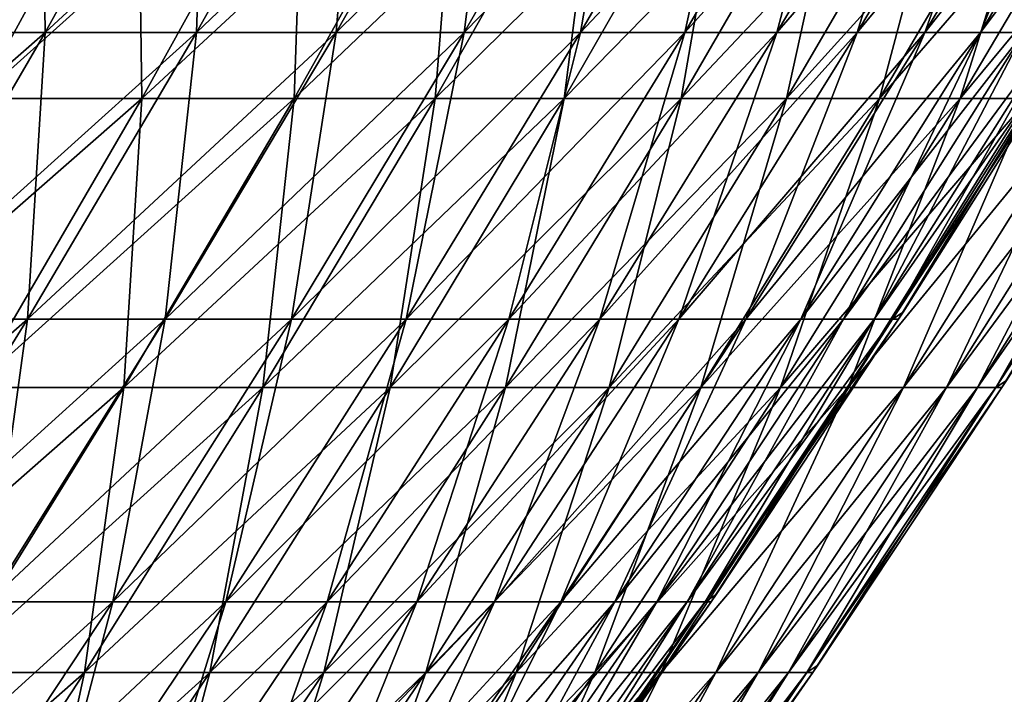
# Model space of a CAD drawing. Header units: millimetres. Extents: x -250 to 250, y -45 to 4150.
# Tile 777 of 805: x 194 to 210, y 4009 to 4020. Entities that reach past the tile are written whole.
import ezdxf

# ---------------------------------------------------------------- set-up
doc = ezdxf.new("R2010")
doc.units = ezdxf.units.MM
doc.header["$LTSCALE"] = 81.481481
for name, color, linetype in [('19', 7, 'CONTINUOUS'), ('20', 7, 'CONTINUOUS'), ('21', 7, 'CONTINUOUS'), ('22', 7, 'CONTINUOUS')]:
    doc.layers.add(name, color=color, linetype=linetype)

msp = doc.modelspace()

# ---------------------------------------------------------------- linework, layer by layer
at = {"layer": '19', "color": 7, "linetype": 'CONTINUOUS'}
for points in [[(193.356, 4018.851, -88.958), (190.524, 4018.851, -94.87), (195.94, 4023.584, -90.147), (193.356, 4018.851, -88.958)], [(195.94, 4023.584, -90.147), (190.524, 4018.851, -94.87), (193.071, 4023.584, -96.138), (195.94, 4023.584, -90.147)], [(196.003, 4018.851, -82.961), (193.356, 4018.851, -88.958), (198.623, 4023.584, -84.07), (196.003, 4018.851, -82.961)], [(198.623, 4023.584, -84.07), (193.356, 4018.851, -88.958), (195.94, 4023.584, -90.147), (198.623, 4023.584, -84.07)], [(198.465, 4018.851, -76.886), (196.003, 4018.851, -82.961), (201.118, 4023.584, -77.914), (198.465, 4018.851, -76.886)], [(201.118, 4023.584, -77.914), (196.003, 4018.851, -82.961), (198.623, 4023.584, -84.07), (201.118, 4023.584, -77.914)], [(200.739, 4018.851, -70.738), (198.465, 4018.851, -76.886), (203.422, 4023.584, -71.683), (200.739, 4018.851, -70.738)], [(203.422, 4023.584, -71.683), (198.465, 4018.851, -76.886), (201.118, 4023.584, -77.914), (203.422, 4023.584, -71.683)], [(202.822, 4018.851, -64.522), (200.739, 4018.851, -70.738), (205.533, 4023.584, -65.385), (202.822, 4018.851, -64.522)], [(205.533, 4023.584, -65.385), (200.739, 4018.851, -70.738), (203.422, 4023.584, -71.683), (205.533, 4023.584, -65.385)], [(204.713, 4018.851, -58.246), (202.822, 4018.851, -64.522), (207.449, 4023.584, -59.024), (204.713, 4018.851, -58.246)], [(207.449, 4023.584, -59.024), (202.822, 4018.851, -64.522), (205.533, 4023.584, -65.385), (207.449, 4023.584, -59.024)], [(206.409, 4018.851, -51.914), (204.713, 4018.851, -58.246), (209.168, 4023.584, -52.608), (206.409, 4018.851, -51.914)], [(209.168, 4023.584, -52.608), (204.713, 4018.851, -58.246), (207.449, 4023.584, -59.024), (209.168, 4023.584, -52.608)], [(207.91, 4018.851, -45.533), (206.409, 4018.851, -51.914), (210.689, 4023.584, -46.142), (207.91, 4018.851, -45.533)], [(210.689, 4023.584, -46.142), (206.409, 4018.851, -51.914), (209.168, 4023.584, -52.608), (210.689, 4023.584, -46.142)], [(209.214, 4018.851, -39.109), (207.91, 4018.851, -45.533), (212.01, 4023.584, -39.632), (209.214, 4018.851, -39.109)], [(212.01, 4023.584, -39.632), (207.91, 4018.851, -45.533), (210.689, 4023.584, -46.142), (212.01, 4023.584, -39.632)], [(210.319, 4018.851, -32.648), (209.214, 4018.851, -39.109), (213.13, 4023.584, -33.084), (210.319, 4018.851, -32.648)], [(213.13, 4023.584, -33.084), (209.214, 4018.851, -39.109), (212.01, 4023.584, -39.632), (213.13, 4023.584, -33.084)], [(193.288, 4014.181, -81.812), (190.677, 4014.181, -87.725), (196.003, 4018.851, -82.961), (193.288, 4014.181, -81.812)], [(196.003, 4018.851, -82.961), (190.677, 4014.181, -87.725), (193.356, 4018.851, -88.958), (196.003, 4018.851, -82.961)], [(195.716, 4014.181, -75.821), (193.288, 4014.181, -81.812), (198.465, 4018.851, -76.886), (195.716, 4014.181, -75.821)], [(198.465, 4018.851, -76.886), (193.288, 4014.181, -81.812), (196.003, 4018.851, -82.961), (198.465, 4018.851, -76.886)], [(197.958, 4014.181, -69.758), (195.716, 4014.181, -75.821), (200.739, 4018.851, -70.738), (197.958, 4014.181, -69.758)], [(200.739, 4018.851, -70.738), (195.716, 4014.181, -75.821), (198.465, 4018.851, -76.886), (200.739, 4018.851, -70.738)], [(200.012, 4014.181, -63.628), (197.958, 4014.181, -69.758), (202.822, 4018.851, -64.522), (200.012, 4014.181, -63.628)], [(202.822, 4018.851, -64.522), (197.958, 4014.181, -69.758), (200.739, 4018.851, -70.738), (202.822, 4018.851, -64.522)], [(201.876, 4014.181, -57.439), (200.012, 4014.181, -63.628), (204.713, 4018.851, -58.246), (201.876, 4014.181, -57.439)], [(204.713, 4018.851, -58.246), (200.012, 4014.181, -63.628), (202.822, 4018.851, -64.522), (204.713, 4018.851, -58.246)], [(203.55, 4014.181, -51.195), (201.876, 4014.181, -57.439), (206.409, 4018.851, -51.914), (203.55, 4014.181, -51.195)], [(206.409, 4018.851, -51.914), (201.876, 4014.181, -57.439), (204.713, 4018.851, -58.246), (206.409, 4018.851, -51.914)], [(205.03, 4014.181, -44.902), (203.55, 4014.181, -51.195), (207.91, 4018.851, -45.533), (205.03, 4014.181, -44.902)], [(207.91, 4018.851, -45.533), (203.55, 4014.181, -51.195), (206.409, 4018.851, -51.914), (207.91, 4018.851, -45.533)], [(206.315, 4014.181, -38.567), (205.03, 4014.181, -44.902), (209.214, 4018.851, -39.109), (206.315, 4014.181, -38.567)], [(209.214, 4018.851, -39.109), (205.03, 4014.181, -44.902), (207.91, 4018.851, -45.533), (209.214, 4018.851, -39.109)], [(207.405, 4014.181, -32.195), (206.315, 4014.181, -38.567), (210.319, 4018.851, -32.648), (207.405, 4014.181, -32.195)], [(210.319, 4018.851, -32.648), (206.315, 4014.181, -38.567), (209.214, 4018.851, -39.109), (210.319, 4018.851, -32.648)], [(208.298, 4014.181, -25.793), (207.405, 4014.181, -32.195), (211.224, 4018.851, -26.155), (208.298, 4014.181, -25.793)], [(211.224, 4018.851, -26.155), (207.405, 4014.181, -32.195), (210.319, 4018.851, -32.648), (211.224, 4018.851, -26.155)], [(208.993, 4014.181, -19.366), (208.298, 4014.181, -25.793), (211.93, 4018.851, -19.638), (208.993, 4014.181, -19.366)], [(211.93, 4018.851, -19.638), (208.298, 4014.181, -25.793), (211.224, 4018.851, -26.155), (211.93, 4018.851, -19.638)], [(209.491, 4014.181, -12.921), (208.993, 4014.181, -19.366), (212.434, 4018.851, -13.102), (209.491, 4014.181, -12.921)], [(212.434, 4018.851, -13.102), (208.993, 4014.181, -19.366), (211.93, 4018.851, -19.638), (212.434, 4018.851, -13.102)], [(209.789, 4014.181, -6.464), (209.491, 4014.181, -12.921), (212.737, 4018.851, -6.554), (209.789, 4014.181, -6.464)], [(212.737, 4018.851, -6.554), (209.491, 4014.181, -12.921), (212.434, 4018.851, -13.102), (212.737, 4018.851, -6.554)], [(209.964, 4014.297), (209.789, 4014.181, -6.464), (212.838, 4018.851), (209.964, 4014.297)], [(212.838, 4018.851), (209.789, 4014.181, -6.464), (212.737, 4018.851, -6.554), (212.838, 4018.851)], [(192.87, 4009.578, -74.718), (190.478, 4009.578, -80.622), (195.716, 4014.181, -75.821), (192.87, 4009.578, -74.718)], [(195.716, 4014.181, -75.821), (190.478, 4009.578, -80.622), (193.288, 4014.181, -81.812), (195.716, 4014.181, -75.821)], [(195.08, 4009.578, -68.743), (192.87, 4009.578, -74.718), (197.958, 4014.181, -69.758), (195.08, 4009.578, -68.743)], [(197.958, 4014.181, -69.758), (192.87, 4009.578, -74.718), (195.716, 4014.181, -75.821), (197.958, 4014.181, -69.758)], [(197.104, 4009.578, -62.703), (195.08, 4009.578, -68.743), (200.012, 4014.181, -63.628), (197.104, 4009.578, -62.703)], [(200.012, 4014.181, -63.628), (195.08, 4009.578, -68.743), (197.958, 4014.181, -69.758), (200.012, 4014.181, -63.628)], [(198.942, 4009.578, -56.604), (197.104, 4009.578, -62.703), (201.876, 4014.181, -57.439), (198.942, 4009.578, -56.604)], [(201.876, 4014.181, -57.439), (197.104, 4009.578, -62.703), (200.012, 4014.181, -63.628), (201.876, 4014.181, -57.439)], [(200.59, 4009.578, -50.451), (198.942, 4009.578, -56.604), (203.55, 4014.181, -51.195), (200.59, 4009.578, -50.451)], [(203.55, 4014.181, -51.195), (198.942, 4009.578, -56.604), (201.876, 4014.181, -57.439), (203.55, 4014.181, -51.195)], [(202.049, 4009.578, -44.249), (200.59, 4009.578, -50.451), (205.03, 4014.181, -44.902), (202.049, 4009.578, -44.249)], [(205.03, 4014.181, -44.902), (200.59, 4009.578, -50.451), (203.55, 4014.181, -51.195), (205.03, 4014.181, -44.902)], [(203.316, 4009.578, -38.006), (202.049, 4009.578, -44.249), (206.315, 4014.181, -38.567), (203.316, 4009.578, -38.006)], [(206.315, 4014.181, -38.567), (202.049, 4009.578, -44.249), (205.03, 4014.181, -44.902), (206.315, 4014.181, -38.567)], [(204.39, 4009.578, -31.727), (203.316, 4009.578, -38.006), (207.405, 4014.181, -32.195), (204.39, 4009.578, -31.727)], [(207.405, 4014.181, -32.195), (203.316, 4009.578, -38.006), (206.315, 4014.181, -38.567), (207.405, 4014.181, -32.195)], [(205.27, 4009.578, -25.418), (204.39, 4009.578, -31.727), (208.298, 4014.181, -25.793), (205.27, 4009.578, -25.418)], [(208.298, 4014.181, -25.793), (204.39, 4009.578, -31.727), (207.405, 4014.181, -32.195), (208.298, 4014.181, -25.793)], [(205.955, 4009.578, -19.085), (205.27, 4009.578, -25.418), (208.993, 4014.181, -19.366), (205.955, 4009.578, -19.085)], [(208.993, 4014.181, -19.366), (205.27, 4009.578, -25.418), (208.298, 4014.181, -25.793), (208.993, 4014.181, -19.366)], [(206.445, 4009.578, -12.733), (205.955, 4009.578, -19.085), (209.491, 4014.181, -12.921), (206.445, 4009.578, -12.733)], [(209.491, 4014.181, -12.921), (205.955, 4009.578, -19.085), (208.993, 4014.181, -19.366), (209.491, 4014.181, -12.921)], [(206.739, 4009.578, -6.37), (206.445, 4009.578, -12.733), (209.789, 4014.181, -6.464), (206.739, 4009.578, -6.37)], [(209.789, 4014.181, -6.464), (206.445, 4009.578, -12.733), (209.491, 4014.181, -12.921), (209.789, 4014.181, -6.464)], [(206.918, 4009.697), (206.739, 4009.578, -6.37), (209.889, 4014.181), (206.918, 4009.697)], [(209.889, 4014.181), (206.739, 4009.578, -6.37), (209.789, 4014.181, -6.464), (209.889, 4014.181)], [(209.889, 4014.181), (209.789, 4014.181, -6.464), (209.964, 4014.297), (209.889, 4014.181)], [(192.107, 4005.044, -67.696), (189.931, 4005.044, -73.58), (195.08, 4009.578, -68.743), (192.107, 4005.044, -67.696)], [(195.08, 4009.578, -68.743), (189.931, 4005.044, -73.58), (192.87, 4009.578, -74.718), (195.08, 4009.578, -68.743)], [(194.1, 4005.044, -61.748), (192.107, 4005.044, -67.696), (197.104, 4009.578, -62.703), (194.1, 4005.044, -61.748)], [(197.104, 4009.578, -62.703), (192.107, 4005.044, -67.696), (195.08, 4009.578, -68.743), (197.104, 4009.578, -62.703)], [(195.91, 4005.044, -55.741), (194.1, 4005.044, -61.748), (198.942, 4009.578, -56.604), (195.91, 4005.044, -55.741)], [(198.942, 4009.578, -56.604), (194.1, 4005.044, -61.748), (197.104, 4009.578, -62.703), (198.942, 4009.578, -56.604)], [(197.533, 4005.044, -49.682), (195.91, 4005.044, -55.741), (200.59, 4009.578, -50.451), (197.533, 4005.044, -49.682)], [(200.59, 4009.578, -50.451), (195.91, 4005.044, -55.741), (198.942, 4009.578, -56.604), (200.59, 4009.578, -50.451)], [(198.97, 4005.044, -43.575), (197.533, 4005.044, -49.682), (202.049, 4009.578, -44.249), (198.97, 4005.044, -43.575)], [(202.049, 4009.578, -44.249), (197.533, 4005.044, -49.682), (200.59, 4009.578, -50.451), (202.049, 4009.578, -44.249)], [(200.217, 4005.044, -37.427), (198.97, 4005.044, -43.575), (203.316, 4009.578, -38.006), (200.217, 4005.044, -37.427)], [(203.316, 4009.578, -38.006), (198.97, 4005.044, -43.575), (202.049, 4009.578, -44.249), (203.316, 4009.578, -38.006)], [(201.275, 4005.044, -31.244), (200.217, 4005.044, -37.427), (204.39, 4009.578, -31.727), (201.275, 4005.044, -31.244)], [(204.39, 4009.578, -31.727), (200.217, 4005.044, -37.427), (203.316, 4009.578, -38.006), (204.39, 4009.578, -31.727)], [(202.142, 4005.044, -25.031), (201.275, 4005.044, -31.244), (205.27, 4009.578, -25.418), (202.142, 4005.044, -25.031)], [(205.27, 4009.578, -25.418), (201.275, 4005.044, -31.244), (204.39, 4009.578, -31.727), (205.27, 4009.578, -25.418)], [(202.816, 4005.044, -18.794), (202.142, 4005.044, -25.031), (205.955, 4009.578, -19.085), (202.816, 4005.044, -18.794)], [(205.955, 4009.578, -19.085), (202.142, 4005.044, -25.031), (205.27, 4009.578, -25.418), (205.955, 4009.578, -19.085)], [(203.299, 4005.044, -12.539), (202.816, 4005.044, -18.794), (206.445, 4009.578, -12.733), (203.299, 4005.044, -12.539)], [(206.445, 4009.578, -12.733), (202.816, 4005.044, -18.794), (205.955, 4009.578, -19.085), (206.445, 4009.578, -12.733)], [(203.589, 4005.044, -6.273), (203.299, 4005.044, -12.539), (206.739, 4009.578, -6.37), (203.589, 4005.044, -6.273)], [(206.739, 4009.578, -6.37), (203.299, 4005.044, -12.539), (206.445, 4009.578, -12.733), (206.739, 4009.578, -6.37)], [(203.772, 4005.165), (203.589, 4005.044, -6.273), (206.838, 4009.578), (203.772, 4005.165)], [(206.838, 4009.578), (203.589, 4005.044, -6.273), (206.739, 4009.578, -6.37), (206.838, 4009.578)], [(206.838, 4009.578), (206.739, 4009.578, -6.37), (206.918, 4009.697), (206.838, 4009.578)]]:
    msp.add_3dface(points, dxfattribs=at)
at = {"layer": '20', "color": 7, "linetype": 'CONTINUOUS'}
for points in [[(193.071, 4023.584, 96.138), (193.356, 4018.851, 88.958), (195.94, 4023.584, 90.147), (193.071, 4023.584, 96.138)], [(193.356, 4018.851, 88.958), (196.003, 4018.851, 82.961), (195.94, 4023.584, 90.147), (193.356, 4018.851, 88.958)], [(195.94, 4023.584, 90.147), (196.003, 4018.851, 82.961), (198.623, 4023.584, 84.07), (195.94, 4023.584, 90.147)], [(196.003, 4018.851, 82.961), (198.465, 4018.851, 76.886), (198.623, 4023.584, 84.07), (196.003, 4018.851, 82.961)], [(198.465, 4018.851, 76.886), (200.739, 4018.851, 70.738), (201.118, 4023.584, 77.914), (198.465, 4018.851, 76.886)], [(198.623, 4023.584, 84.07), (198.465, 4018.851, 76.886), (201.118, 4023.584, 77.914), (198.623, 4023.584, 84.07)], [(200.739, 4018.851, 70.738), (202.822, 4018.851, 64.522), (203.422, 4023.584, 71.683), (200.739, 4018.851, 70.738)], [(201.118, 4023.584, 77.914), (200.739, 4018.851, 70.738), (203.422, 4023.584, 71.683), (201.118, 4023.584, 77.914)], [(202.822, 4018.851, 64.522), (204.713, 4018.851, 58.246), (205.533, 4023.584, 65.385), (202.822, 4018.851, 64.522)], [(203.422, 4023.584, 71.683), (202.822, 4018.851, 64.522), (205.533, 4023.584, 65.385), (203.422, 4023.584, 71.683)], [(204.713, 4018.851, 58.246), (206.409, 4018.851, 51.914), (207.449, 4023.584, 59.024), (204.713, 4018.851, 58.246)], [(205.533, 4023.584, 65.385), (204.713, 4018.851, 58.246), (207.449, 4023.584, 59.024), (205.533, 4023.584, 65.385)], [(206.409, 4018.851, 51.914), (207.91, 4018.851, 45.533), (209.168, 4023.584, 52.608), (206.409, 4018.851, 51.914)], [(207.449, 4023.584, 59.024), (206.409, 4018.851, 51.914), (209.168, 4023.584, 52.608), (207.449, 4023.584, 59.024)], [(207.91, 4018.851, 45.533), (209.214, 4018.851, 39.109), (210.689, 4023.584, 46.142), (207.91, 4018.851, 45.533)], [(209.168, 4023.584, 52.608), (207.91, 4018.851, 45.533), (210.689, 4023.584, 46.142), (209.168, 4023.584, 52.608)], [(209.214, 4018.851, 39.109), (210.319, 4018.851, 32.648), (212.01, 4023.584, 39.632), (209.214, 4018.851, 39.109)], [(210.689, 4023.584, 46.142), (209.214, 4018.851, 39.109), (212.01, 4023.584, 39.632), (210.689, 4023.584, 46.142)], [(193.288, 4014.181, 81.812), (195.716, 4014.181, 75.821), (196.003, 4018.851, 82.961), (193.288, 4014.181, 81.812)], [(193.356, 4018.851, 88.958), (193.288, 4014.181, 81.812), (196.003, 4018.851, 82.961), (193.356, 4018.851, 88.958)], [(195.716, 4014.181, 75.821), (197.958, 4014.181, 69.758), (198.465, 4018.851, 76.886), (195.716, 4014.181, 75.821)], [(196.003, 4018.851, 82.961), (195.716, 4014.181, 75.821), (198.465, 4018.851, 76.886), (196.003, 4018.851, 82.961)], [(197.958, 4014.181, 69.758), (200.012, 4014.181, 63.628), (200.739, 4018.851, 70.738), (197.958, 4014.181, 69.758)], [(198.465, 4018.851, 76.886), (197.958, 4014.181, 69.758), (200.739, 4018.851, 70.738), (198.465, 4018.851, 76.886)], [(200.012, 4014.181, 63.628), (201.876, 4014.181, 57.439), (202.822, 4018.851, 64.522), (200.012, 4014.181, 63.628)], [(200.739, 4018.851, 70.738), (200.012, 4014.181, 63.628), (202.822, 4018.851, 64.522), (200.739, 4018.851, 70.738)], [(201.876, 4014.181, 57.439), (203.55, 4014.181, 51.195), (204.713, 4018.851, 58.246), (201.876, 4014.181, 57.439)], [(202.822, 4018.851, 64.522), (201.876, 4014.181, 57.439), (204.713, 4018.851, 58.246), (202.822, 4018.851, 64.522)], [(203.55, 4014.181, 51.195), (205.03, 4014.181, 44.902), (206.409, 4018.851, 51.914), (203.55, 4014.181, 51.195)], [(204.713, 4018.851, 58.246), (203.55, 4014.181, 51.195), (206.409, 4018.851, 51.914), (204.713, 4018.851, 58.246)], [(205.03, 4014.181, 44.902), (206.315, 4014.181, 38.567), (207.91, 4018.851, 45.533), (205.03, 4014.181, 44.902)], [(206.409, 4018.851, 51.914), (205.03, 4014.181, 44.902), (207.91, 4018.851, 45.533), (206.409, 4018.851, 51.914)], [(206.315, 4014.181, 38.567), (207.405, 4014.181, 32.195), (209.214, 4018.851, 39.109), (206.315, 4014.181, 38.567)], [(207.91, 4018.851, 45.533), (206.315, 4014.181, 38.567), (209.214, 4018.851, 39.109), (207.91, 4018.851, 45.533)], [(207.405, 4014.181, 32.195), (208.298, 4014.181, 25.793), (210.319, 4018.851, 32.648), (207.405, 4014.181, 32.195)], [(209.214, 4018.851, 39.109), (207.405, 4014.181, 32.195), (210.319, 4018.851, 32.648), (209.214, 4018.851, 39.109)], [(208.298, 4014.181, 25.793), (208.993, 4014.181, 19.366), (211.224, 4018.851, 26.155), (208.298, 4014.181, 25.793)], [(210.319, 4018.851, 32.648), (208.298, 4014.181, 25.793), (211.224, 4018.851, 26.155), (210.319, 4018.851, 32.648)], [(208.993, 4014.181, 19.366), (209.491, 4014.181, 12.921), (211.93, 4018.851, 19.638), (208.993, 4014.181, 19.366)], [(211.224, 4018.851, 26.155), (208.993, 4014.181, 19.366), (211.93, 4018.851, 19.638), (211.224, 4018.851, 26.155)], [(209.491, 4014.181, 12.921), (209.789, 4014.181, 6.464), (212.434, 4018.851, 13.102), (209.491, 4014.181, 12.921)], [(211.93, 4018.851, 19.638), (209.491, 4014.181, 12.921), (212.434, 4018.851, 13.102), (211.93, 4018.851, 19.638)], [(209.789, 4014.181, 6.464), (209.889, 4014.181), (212.737, 4018.851, 6.554), (209.789, 4014.181, 6.464)], [(212.434, 4018.851, 13.102), (209.789, 4014.181, 6.464), (212.737, 4018.851, 6.554), (212.434, 4018.851, 13.102)], [(209.889, 4014.181), (209.964, 4014.297), (212.737, 4018.851, 6.554), (209.889, 4014.181)], [(192.87, 4009.578, 74.718), (195.08, 4009.578, 68.743), (195.716, 4014.181, 75.821), (192.87, 4009.578, 74.718)], [(193.288, 4014.181, 81.812), (192.87, 4009.578, 74.718), (195.716, 4014.181, 75.821), (193.288, 4014.181, 81.812)], [(195.08, 4009.578, 68.743), (197.104, 4009.578, 62.703), (197.958, 4014.181, 69.758), (195.08, 4009.578, 68.743)], [(195.716, 4014.181, 75.821), (195.08, 4009.578, 68.743), (197.958, 4014.181, 69.758), (195.716, 4014.181, 75.821)], [(197.104, 4009.578, 62.703), (198.942, 4009.578, 56.604), (200.012, 4014.181, 63.628), (197.104, 4009.578, 62.703)], [(197.958, 4014.181, 69.758), (197.104, 4009.578, 62.703), (200.012, 4014.181, 63.628), (197.958, 4014.181, 69.758)], [(198.942, 4009.578, 56.604), (200.59, 4009.578, 50.451), (201.876, 4014.181, 57.439), (198.942, 4009.578, 56.604)], [(200.012, 4014.181, 63.628), (198.942, 4009.578, 56.604), (201.876, 4014.181, 57.439), (200.012, 4014.181, 63.628)], [(200.59, 4009.578, 50.451), (202.049, 4009.578, 44.249), (203.55, 4014.181, 51.195), (200.59, 4009.578, 50.451)], [(201.876, 4014.181, 57.439), (200.59, 4009.578, 50.451), (203.55, 4014.181, 51.195), (201.876, 4014.181, 57.439)], [(202.049, 4009.578, 44.249), (203.316, 4009.578, 38.006), (205.03, 4014.181, 44.902), (202.049, 4009.578, 44.249)], [(203.55, 4014.181, 51.195), (202.049, 4009.578, 44.249), (205.03, 4014.181, 44.902), (203.55, 4014.181, 51.195)], [(203.316, 4009.578, 38.006), (204.39, 4009.578, 31.727), (206.315, 4014.181, 38.567), (203.316, 4009.578, 38.006)], [(205.03, 4014.181, 44.902), (203.316, 4009.578, 38.006), (206.315, 4014.181, 38.567), (205.03, 4014.181, 44.902)], [(204.39, 4009.578, 31.727), (205.27, 4009.578, 25.418), (207.405, 4014.181, 32.195), (204.39, 4009.578, 31.727)], [(206.315, 4014.181, 38.567), (204.39, 4009.578, 31.727), (207.405, 4014.181, 32.195), (206.315, 4014.181, 38.567)], [(205.27, 4009.578, 25.418), (205.955, 4009.578, 19.085), (208.298, 4014.181, 25.793), (205.27, 4009.578, 25.418)], [(207.405, 4014.181, 32.195), (205.27, 4009.578, 25.418), (208.298, 4014.181, 25.793), (207.405, 4014.181, 32.195)], [(205.955, 4009.578, 19.085), (206.445, 4009.578, 12.733), (208.993, 4014.181, 19.366), (205.955, 4009.578, 19.085)], [(208.298, 4014.181, 25.793), (205.955, 4009.578, 19.085), (208.993, 4014.181, 19.366), (208.298, 4014.181, 25.793)], [(206.445, 4009.578, 12.733), (206.739, 4009.578, 6.37), (209.491, 4014.181, 12.921), (206.445, 4009.578, 12.733)], [(208.993, 4014.181, 19.366), (206.445, 4009.578, 12.733), (209.491, 4014.181, 12.921), (208.993, 4014.181, 19.366)], [(206.739, 4009.578, 6.37), (206.838, 4009.578), (209.789, 4014.181, 6.464), (206.739, 4009.578, 6.37)], [(209.491, 4014.181, 12.921), (206.739, 4009.578, 6.37), (209.789, 4014.181, 6.464), (209.491, 4014.181, 12.921)], [(206.838, 4009.578), (206.918, 4009.697), (209.789, 4014.181, 6.464), (206.838, 4009.578)], [(206.918, 4009.697), (209.889, 4014.181), (209.789, 4014.181, 6.464), (206.918, 4009.697)], [(192.107, 4005.044, 67.696), (194.1, 4005.044, 61.748), (195.08, 4009.578, 68.743), (192.107, 4005.044, 67.696)], [(192.87, 4009.578, 74.718), (192.107, 4005.044, 67.696), (195.08, 4009.578, 68.743), (192.87, 4009.578, 74.718)], [(194.1, 4005.044, 61.748), (195.91, 4005.044, 55.741), (197.104, 4009.578, 62.703), (194.1, 4005.044, 61.748)], [(195.08, 4009.578, 68.743), (194.1, 4005.044, 61.748), (197.104, 4009.578, 62.703), (195.08, 4009.578, 68.743)], [(195.91, 4005.044, 55.741), (197.533, 4005.044, 49.682), (198.942, 4009.578, 56.604), (195.91, 4005.044, 55.741)], [(197.104, 4009.578, 62.703), (195.91, 4005.044, 55.741), (198.942, 4009.578, 56.604), (197.104, 4009.578, 62.703)], [(197.533, 4005.044, 49.682), (198.97, 4005.044, 43.575), (200.59, 4009.578, 50.451), (197.533, 4005.044, 49.682)], [(198.942, 4009.578, 56.604), (197.533, 4005.044, 49.682), (200.59, 4009.578, 50.451), (198.942, 4009.578, 56.604)], [(198.97, 4005.044, 43.575), (200.217, 4005.044, 37.427), (202.049, 4009.578, 44.249), (198.97, 4005.044, 43.575)], [(200.59, 4009.578, 50.451), (198.97, 4005.044, 43.575), (202.049, 4009.578, 44.249), (200.59, 4009.578, 50.451)], [(200.217, 4005.044, 37.427), (201.275, 4005.044, 31.244), (203.316, 4009.578, 38.006), (200.217, 4005.044, 37.427)], [(202.049, 4009.578, 44.249), (200.217, 4005.044, 37.427), (203.316, 4009.578, 38.006), (202.049, 4009.578, 44.249)], [(201.275, 4005.044, 31.244), (202.142, 4005.044, 25.031), (204.39, 4009.578, 31.727), (201.275, 4005.044, 31.244)], [(203.316, 4009.578, 38.006), (201.275, 4005.044, 31.244), (204.39, 4009.578, 31.727), (203.316, 4009.578, 38.006)], [(202.142, 4005.044, 25.031), (202.816, 4005.044, 18.794), (205.27, 4009.578, 25.418), (202.142, 4005.044, 25.031)], [(204.39, 4009.578, 31.727), (202.142, 4005.044, 25.031), (205.27, 4009.578, 25.418), (204.39, 4009.578, 31.727)], [(202.816, 4005.044, 18.794), (203.299, 4005.044, 12.539), (205.955, 4009.578, 19.085), (202.816, 4005.044, 18.794)], [(205.27, 4009.578, 25.418), (202.816, 4005.044, 18.794), (205.955, 4009.578, 19.085), (205.27, 4009.578, 25.418)], [(203.299, 4005.044, 12.539), (203.589, 4005.044, 6.273), (206.445, 4009.578, 12.733), (203.299, 4005.044, 12.539)], [(205.955, 4009.578, 19.085), (203.299, 4005.044, 12.539), (206.445, 4009.578, 12.733), (205.955, 4009.578, 19.085)], [(203.589, 4005.044, 6.273), (203.685, 4005.044), (206.739, 4009.578, 6.37), (203.589, 4005.044, 6.273)], [(206.445, 4009.578, 12.733), (203.589, 4005.044, 6.273), (206.739, 4009.578, 6.37), (206.445, 4009.578, 12.733)], [(203.685, 4005.044), (203.772, 4005.165), (206.739, 4009.578, 6.37), (203.685, 4005.044)], [(203.772, 4005.165), (206.838, 4009.578), (206.739, 4009.578, 6.37), (203.772, 4005.165)]]:
    msp.add_3dface(points, dxfattribs=at)
at = {"layer": '21', "color": 7, "linetype": 'CONTINUOUS'}
for points in [[(191.818, 4019.916, 88.25), (189.009, 4019.916, 94.115), (194.381, 4024.611, 89.429), (191.818, 4019.916, 88.25)], [(194.381, 4024.611, 89.429), (189.009, 4019.916, 94.115), (191.535, 4024.611, 95.373), (194.381, 4024.611, 89.429)], [(194.444, 4019.916, 82.301), (191.818, 4019.916, 88.25), (197.043, 4024.611, 83.401), (194.444, 4019.916, 82.301)], [(197.043, 4024.611, 83.401), (191.818, 4019.916, 88.25), (194.381, 4024.611, 89.429), (197.043, 4024.611, 83.401)], [(196.887, 4019.916, 76.274), (194.444, 4019.916, 82.301), (199.518, 4024.611, 77.294), (196.887, 4019.916, 76.274)], [(199.518, 4024.611, 77.294), (194.444, 4019.916, 82.301), (197.043, 4024.611, 83.401), (199.518, 4024.611, 77.294)], [(199.142, 4019.916, 70.175), (196.887, 4019.916, 76.274), (201.803, 4024.611, 71.113), (199.142, 4019.916, 70.175)], [(201.803, 4024.611, 71.113), (196.887, 4019.916, 76.274), (199.518, 4024.611, 77.294), (201.803, 4024.611, 71.113)], [(201.209, 4019.916, 64.009), (199.142, 4019.916, 70.175), (203.897, 4024.611, 64.864), (201.209, 4019.916, 64.009)], [(203.897, 4024.611, 64.864), (199.142, 4019.916, 70.175), (201.803, 4024.611, 71.113), (203.897, 4024.611, 64.864)], [(203.084, 4019.916, 57.783), (201.209, 4019.916, 64.009), (205.798, 4024.611, 58.555), (203.084, 4019.916, 57.783)], [(205.798, 4024.611, 58.555), (201.209, 4019.916, 64.009), (203.897, 4024.611, 64.864), (205.798, 4024.611, 58.555)], [(204.768, 4019.916, 51.501), (203.084, 4019.916, 57.783), (207.504, 4024.611, 52.189), (204.768, 4019.916, 51.501)], [(207.504, 4024.611, 52.189), (203.084, 4019.916, 57.783), (205.798, 4024.611, 58.555), (207.504, 4024.611, 52.189)], [(206.256, 4019.916, 45.171), (204.768, 4019.916, 51.501), (209.013, 4024.611, 45.774), (206.256, 4019.916, 45.171)], [(209.013, 4024.611, 45.774), (204.768, 4019.916, 51.501), (207.504, 4024.611, 52.189), (209.013, 4024.611, 45.774)], [(207.55, 4019.916, 38.798), (206.256, 4019.916, 45.171), (210.323, 4024.611, 39.316), (207.55, 4019.916, 38.798)], [(210.323, 4024.611, 39.316), (206.256, 4019.916, 45.171), (209.013, 4024.611, 45.774), (210.323, 4024.611, 39.316)], [(208.646, 4019.916, 32.388), (207.55, 4019.916, 38.798), (211.434, 4024.611, 32.821), (208.646, 4019.916, 32.388)], [(211.434, 4024.611, 32.821), (207.55, 4019.916, 38.798), (210.323, 4024.611, 39.316), (211.434, 4024.611, 32.821)], [(209.544, 4019.916, 25.947), (208.646, 4019.916, 32.388), (212.344, 4024.611, 26.294), (209.544, 4019.916, 25.947)], [(212.344, 4024.611, 26.294), (208.646, 4019.916, 32.388), (211.434, 4024.611, 32.821), (212.344, 4024.611, 26.294)], [(210.244, 4019.916, 19.482), (209.544, 4019.916, 25.947), (213.054, 4024.611, 19.742), (210.244, 4019.916, 19.482)], [(213.054, 4024.611, 19.742), (209.544, 4019.916, 25.947), (212.344, 4024.611, 26.294), (213.054, 4024.611, 19.742)], [(191.751, 4015.284, 81.161), (189.161, 4015.284, 87.028), (194.444, 4019.916, 82.301), (191.751, 4015.284, 81.161)], [(194.444, 4019.916, 82.301), (189.161, 4015.284, 87.028), (191.818, 4019.916, 88.25), (194.444, 4019.916, 82.301)], [(194.16, 4015.284, 75.218), (191.751, 4015.284, 81.161), (196.887, 4019.916, 76.274), (194.16, 4015.284, 75.218)], [(196.887, 4019.916, 76.274), (191.751, 4015.284, 81.161), (194.444, 4019.916, 82.301), (196.887, 4019.916, 76.274)], [(196.384, 4015.284, 69.203), (194.16, 4015.284, 75.218), (199.142, 4019.916, 70.175), (196.384, 4015.284, 69.203)], [(199.142, 4019.916, 70.175), (194.16, 4015.284, 75.218), (196.887, 4019.916, 76.274), (199.142, 4019.916, 70.175)], [(198.422, 4015.284, 63.123), (196.384, 4015.284, 69.203), (201.209, 4019.916, 64.009), (198.422, 4015.284, 63.123)], [(201.209, 4019.916, 64.009), (196.384, 4015.284, 69.203), (199.142, 4019.916, 70.175), (201.209, 4019.916, 64.009)], [(200.272, 4015.284, 56.982), (198.422, 4015.284, 63.123), (203.084, 4019.916, 57.783), (200.272, 4015.284, 56.982)], [(203.084, 4019.916, 57.783), (198.422, 4015.284, 63.123), (201.209, 4019.916, 64.009), (203.084, 4019.916, 57.783)], [(201.931, 4015.284, 50.788), (200.272, 4015.284, 56.982), (204.768, 4019.916, 51.501), (201.931, 4015.284, 50.788)], [(204.768, 4019.916, 51.501), (200.272, 4015.284, 56.982), (203.084, 4019.916, 57.783), (204.768, 4019.916, 51.501)], [(203.4, 4015.284, 44.545), (201.931, 4015.284, 50.788), (206.256, 4019.916, 45.171), (203.4, 4015.284, 44.545)], [(206.256, 4019.916, 45.171), (201.931, 4015.284, 50.788), (204.768, 4019.916, 51.501), (206.256, 4019.916, 45.171)], [(204.675, 4015.284, 38.26), (203.4, 4015.284, 44.545), (207.55, 4019.916, 38.798), (204.675, 4015.284, 38.26)], [(207.55, 4019.916, 38.798), (203.4, 4015.284, 44.545), (206.256, 4019.916, 45.171), (207.55, 4019.916, 38.798)], [(205.756, 4015.284, 31.939), (204.675, 4015.284, 38.26), (208.646, 4019.916, 32.388), (205.756, 4015.284, 31.939)], [(208.646, 4019.916, 32.388), (204.675, 4015.284, 38.26), (207.55, 4019.916, 38.798), (208.646, 4019.916, 32.388)], [(206.642, 4015.284, 25.588), (205.756, 4015.284, 31.939), (209.544, 4019.916, 25.947), (206.642, 4015.284, 25.588)], [(209.544, 4019.916, 25.947), (205.756, 4015.284, 31.939), (208.646, 4019.916, 32.388), (209.544, 4019.916, 25.947)], [(207.332, 4015.284, 19.212), (206.642, 4015.284, 25.588), (210.244, 4019.916, 19.482), (207.332, 4015.284, 19.212)], [(210.244, 4019.916, 19.482), (206.642, 4015.284, 25.588), (209.544, 4019.916, 25.947), (210.244, 4019.916, 19.482)], [(207.825, 4015.284, 12.818), (207.332, 4015.284, 19.212), (210.744, 4019.916, 12.998), (207.825, 4015.284, 12.818)], [(210.744, 4019.916, 12.998), (207.332, 4015.284, 19.212), (210.244, 4019.916, 19.482), (210.744, 4019.916, 12.998)], [(208.121, 4015.284, 6.412), (207.825, 4015.284, 12.818), (211.045, 4019.916, 6.502), (208.121, 4015.284, 6.412)], [(211.045, 4019.916, 6.502), (207.825, 4015.284, 12.818), (210.744, 4019.916, 12.998), (211.045, 4019.916, 6.502)], [(208.295, 4015.399), (208.121, 4015.284, 6.412), (211.145, 4019.916), (208.295, 4015.399)], [(211.145, 4019.916), (208.121, 4015.284, 6.412), (211.045, 4019.916, 6.502), (211.145, 4019.916)], [(191.338, 4010.718, 74.125), (188.964, 4010.718, 79.982), (194.16, 4015.284, 75.218), (191.338, 4010.718, 74.125)], [(194.16, 4015.284, 75.218), (188.964, 4010.718, 79.982), (191.751, 4015.284, 81.161), (194.16, 4015.284, 75.218)], [(193.53, 4010.718, 68.197), (191.338, 4010.718, 74.125), (196.384, 4015.284, 69.203), (193.53, 4010.718, 68.197)], [(196.384, 4015.284, 69.203), (191.338, 4010.718, 74.125), (194.16, 4015.284, 75.218), (196.384, 4015.284, 69.203)], [(195.538, 4010.718, 62.205), (193.53, 4010.718, 68.197), (198.422, 4015.284, 63.123), (195.538, 4010.718, 62.205)], [(198.422, 4015.284, 63.123), (193.53, 4010.718, 68.197), (196.384, 4015.284, 69.203), (198.422, 4015.284, 63.123)], [(197.361, 4010.718, 56.154), (195.538, 4010.718, 62.205), (200.272, 4015.284, 56.982), (197.361, 4010.718, 56.154)], [(200.272, 4015.284, 56.982), (195.538, 4010.718, 62.205), (198.422, 4015.284, 63.123), (200.272, 4015.284, 56.982)], [(198.997, 4010.718, 50.05), (197.361, 4010.718, 56.154), (201.931, 4015.284, 50.788), (198.997, 4010.718, 50.05)], [(201.931, 4015.284, 50.788), (197.361, 4010.718, 56.154), (200.272, 4015.284, 56.982), (201.931, 4015.284, 50.788)], [(200.444, 4010.718, 43.898), (198.997, 4010.718, 50.05), (203.4, 4015.284, 44.545), (200.444, 4010.718, 43.898)], [(203.4, 4015.284, 44.545), (198.997, 4010.718, 50.05), (201.931, 4015.284, 50.788), (203.4, 4015.284, 44.545)], [(201.7, 4010.718, 37.704), (200.444, 4010.718, 43.898), (204.675, 4015.284, 38.26), (201.7, 4010.718, 37.704)], [(204.675, 4015.284, 38.26), (200.444, 4010.718, 43.898), (203.4, 4015.284, 44.545), (204.675, 4015.284, 38.26)], [(202.766, 4010.718, 31.475), (201.7, 4010.718, 37.704), (205.756, 4015.284, 31.939), (202.766, 4010.718, 31.475)], [(205.756, 4015.284, 31.939), (201.7, 4010.718, 37.704), (204.675, 4015.284, 38.26), (205.756, 4015.284, 31.939)], [(203.639, 4010.718, 25.216), (202.766, 4010.718, 31.475), (206.642, 4015.284, 25.588), (203.639, 4010.718, 25.216)], [(206.642, 4015.284, 25.588), (202.766, 4010.718, 31.475), (205.756, 4015.284, 31.939), (206.642, 4015.284, 25.588)], [(204.319, 4010.718, 18.933), (203.639, 4010.718, 25.216), (207.332, 4015.284, 19.212), (204.319, 4010.718, 18.933)], [(207.332, 4015.284, 19.212), (203.639, 4010.718, 25.216), (206.642, 4015.284, 25.588), (207.332, 4015.284, 19.212)], [(204.805, 4010.718, 12.632), (204.319, 4010.718, 18.933), (207.825, 4015.284, 12.818), (204.805, 4010.718, 12.632)], [(207.825, 4015.284, 12.818), (204.319, 4010.718, 18.933), (207.332, 4015.284, 19.212), (207.825, 4015.284, 12.818)], [(205.097, 4010.718, 6.319), (204.805, 4010.718, 12.632), (208.121, 4015.284, 6.412), (205.097, 4010.718, 6.319)], [(208.121, 4015.284, 6.412), (204.805, 4010.718, 12.632), (207.825, 4015.284, 12.818), (208.121, 4015.284, 6.412)], [(205.274, 4010.836), (205.097, 4010.718, 6.319), (208.22, 4015.284), (205.274, 4010.836)], [(208.22, 4015.284), (205.097, 4010.718, 6.319), (208.121, 4015.284, 6.412), (208.22, 4015.284)], [(208.22, 4015.284), (208.121, 4015.284, 6.412), (208.295, 4015.399), (208.22, 4015.284)], [(205.194, 4010.718), (205.097, 4010.718, 6.319), (205.274, 4010.836), (205.194, 4010.718)], [(192.559, 4006.221, 61.257), (190.581, 4006.221, 67.158), (195.538, 4010.718, 62.205), (192.559, 4006.221, 61.257)], [(195.538, 4010.718, 62.205), (190.581, 4006.221, 67.158), (193.53, 4010.718, 68.197), (195.538, 4010.718, 62.205)], [(194.354, 4006.221, 55.299), (192.559, 4006.221, 61.257), (197.361, 4010.718, 56.154), (194.354, 4006.221, 55.299)], [(197.361, 4010.718, 56.154), (192.559, 4006.221, 61.257), (195.538, 4010.718, 62.205), (197.361, 4010.718, 56.154)], [(195.965, 4006.221, 49.287), (194.354, 4006.221, 55.299), (198.997, 4010.718, 50.05), (195.965, 4006.221, 49.287)], [(198.997, 4010.718, 50.05), (194.354, 4006.221, 55.299), (197.361, 4010.718, 56.154), (198.997, 4010.718, 50.05)], [(197.39, 4006.221, 43.229), (195.965, 4006.221, 49.287), (200.444, 4010.718, 43.898), (197.39, 4006.221, 43.229)], [(200.444, 4010.718, 43.898), (195.965, 4006.221, 49.287), (198.997, 4010.718, 50.05), (200.444, 4010.718, 43.898)], [(198.627, 4006.221, 37.13), (197.39, 4006.221, 43.229), (201.7, 4010.718, 37.704), (198.627, 4006.221, 37.13)], [(201.7, 4010.718, 37.704), (197.39, 4006.221, 43.229), (200.444, 4010.718, 43.898), (201.7, 4010.718, 37.704)], [(199.677, 4006.221, 30.996), (198.627, 4006.221, 37.13), (202.766, 4010.718, 31.475), (199.677, 4006.221, 30.996)], [(202.766, 4010.718, 31.475), (198.627, 4006.221, 37.13), (201.7, 4010.718, 37.704), (202.766, 4010.718, 31.475)], [(200.536, 4006.221, 24.832), (199.677, 4006.221, 30.996), (203.639, 4010.718, 25.216), (200.536, 4006.221, 24.832)], [(203.639, 4010.718, 25.216), (199.677, 4006.221, 30.996), (202.766, 4010.718, 31.475), (203.639, 4010.718, 25.216)], [(201.206, 4006.221, 18.644), (200.536, 4006.221, 24.832), (204.319, 4010.718, 18.933), (201.206, 4006.221, 18.644)], [(204.319, 4010.718, 18.933), (200.536, 4006.221, 24.832), (203.639, 4010.718, 25.216), (204.319, 4010.718, 18.933)], [(201.685, 4006.221, 12.439), (201.206, 4006.221, 18.644), (204.805, 4010.718, 12.632), (201.685, 4006.221, 12.439)], [(204.805, 4010.718, 12.632), (201.206, 4006.221, 18.644), (204.319, 4010.718, 18.933), (204.805, 4010.718, 12.632)], [(201.972, 4006.221, 6.223), (201.685, 4006.221, 12.439), (205.097, 4010.718, 6.319), (201.972, 4006.221, 6.223)], [(205.097, 4010.718, 6.319), (201.685, 4006.221, 12.439), (204.805, 4010.718, 12.632), (205.097, 4010.718, 6.319)], [(202.154, 4006.341), (201.972, 4006.221, 6.223), (205.194, 4010.718), (202.154, 4006.341)], [(205.194, 4010.718), (201.972, 4006.221, 6.223), (205.097, 4010.718, 6.319), (205.194, 4010.718)]]:
    msp.add_3dface(points, dxfattribs=at)
at = {"layer": '22', "color": 7, "linetype": 'CONTINUOUS'}
for points in [[(191.535, 4024.611, -95.373), (191.818, 4019.916, -88.25), (194.381, 4024.611, -89.429), (191.535, 4024.611, -95.373)], [(191.818, 4019.916, -88.25), (194.444, 4019.916, -82.301), (194.381, 4024.611, -89.429), (191.818, 4019.916, -88.25)], [(194.381, 4024.611, -89.429), (194.444, 4019.916, -82.301), (197.043, 4024.611, -83.401), (194.381, 4024.611, -89.429)], [(194.444, 4019.916, -82.301), (196.887, 4019.916, -76.274), (197.043, 4024.611, -83.401), (194.444, 4019.916, -82.301)], [(196.887, 4019.916, -76.274), (199.142, 4019.916, -70.175), (199.518, 4024.611, -77.294), (196.887, 4019.916, -76.274)], [(197.043, 4024.611, -83.401), (196.887, 4019.916, -76.274), (199.518, 4024.611, -77.294), (197.043, 4024.611, -83.401)], [(199.142, 4019.916, -70.175), (201.209, 4019.916, -64.009), (201.803, 4024.611, -71.113), (199.142, 4019.916, -70.175)], [(199.518, 4024.611, -77.294), (199.142, 4019.916, -70.175), (201.803, 4024.611, -71.113), (199.518, 4024.611, -77.294)], [(201.209, 4019.916, -64.009), (203.084, 4019.916, -57.783), (203.897, 4024.611, -64.864), (201.209, 4019.916, -64.009)], [(201.803, 4024.611, -71.113), (201.209, 4019.916, -64.009), (203.897, 4024.611, -64.864), (201.803, 4024.611, -71.113)], [(203.084, 4019.916, -57.783), (204.768, 4019.916, -51.501), (205.798, 4024.611, -58.555), (203.084, 4019.916, -57.783)], [(203.897, 4024.611, -64.864), (203.084, 4019.916, -57.783), (205.798, 4024.611, -58.555), (203.897, 4024.611, -64.864)], [(204.768, 4019.916, -51.501), (206.256, 4019.916, -45.171), (207.504, 4024.611, -52.189), (204.768, 4019.916, -51.501)], [(205.798, 4024.611, -58.555), (204.768, 4019.916, -51.501), (207.504, 4024.611, -52.189), (205.798, 4024.611, -58.555)], [(206.256, 4019.916, -45.171), (207.55, 4019.916, -38.798), (209.013, 4024.611, -45.774), (206.256, 4019.916, -45.171)], [(207.504, 4024.611, -52.189), (206.256, 4019.916, -45.171), (209.013, 4024.611, -45.774), (207.504, 4024.611, -52.189)], [(207.55, 4019.916, -38.798), (208.646, 4019.916, -32.388), (210.323, 4024.611, -39.316), (207.55, 4019.916, -38.798)], [(209.013, 4024.611, -45.774), (207.55, 4019.916, -38.798), (210.323, 4024.611, -39.316), (209.013, 4024.611, -45.774)], [(208.646, 4019.916, -32.388), (209.544, 4019.916, -25.947), (211.434, 4024.611, -32.821), (208.646, 4019.916, -32.388)], [(210.323, 4024.611, -39.316), (208.646, 4019.916, -32.388), (211.434, 4024.611, -32.821), (210.323, 4024.611, -39.316)], [(209.544, 4019.916, -25.947), (210.244, 4019.916, -19.482), (212.344, 4024.611, -26.294), (209.544, 4019.916, -25.947)], [(211.434, 4024.611, -32.821), (209.544, 4019.916, -25.947), (212.344, 4024.611, -26.294), (211.434, 4024.611, -32.821)], [(191.751, 4015.284, -81.161), (194.16, 4015.284, -75.218), (194.444, 4019.916, -82.301), (191.751, 4015.284, -81.161)], [(191.818, 4019.916, -88.25), (191.751, 4015.284, -81.161), (194.444, 4019.916, -82.301), (191.818, 4019.916, -88.25)], [(194.16, 4015.284, -75.218), (196.384, 4015.284, -69.203), (196.887, 4019.916, -76.274), (194.16, 4015.284, -75.218)], [(194.444, 4019.916, -82.301), (194.16, 4015.284, -75.218), (196.887, 4019.916, -76.274), (194.444, 4019.916, -82.301)], [(196.384, 4015.284, -69.203), (198.422, 4015.284, -63.123), (199.142, 4019.916, -70.175), (196.384, 4015.284, -69.203)], [(196.887, 4019.916, -76.274), (196.384, 4015.284, -69.203), (199.142, 4019.916, -70.175), (196.887, 4019.916, -76.274)], [(198.422, 4015.284, -63.123), (200.272, 4015.284, -56.982), (201.209, 4019.916, -64.009), (198.422, 4015.284, -63.123)], [(199.142, 4019.916, -70.175), (198.422, 4015.284, -63.123), (201.209, 4019.916, -64.009), (199.142, 4019.916, -70.175)], [(200.272, 4015.284, -56.982), (201.931, 4015.284, -50.788), (203.084, 4019.916, -57.783), (200.272, 4015.284, -56.982)], [(201.209, 4019.916, -64.009), (200.272, 4015.284, -56.982), (203.084, 4019.916, -57.783), (201.209, 4019.916, -64.009)], [(201.931, 4015.284, -50.788), (203.4, 4015.284, -44.545), (204.768, 4019.916, -51.501), (201.931, 4015.284, -50.788)], [(203.084, 4019.916, -57.783), (201.931, 4015.284, -50.788), (204.768, 4019.916, -51.501), (203.084, 4019.916, -57.783)], [(203.4, 4015.284, -44.545), (204.675, 4015.284, -38.26), (206.256, 4019.916, -45.171), (203.4, 4015.284, -44.545)], [(204.768, 4019.916, -51.501), (203.4, 4015.284, -44.545), (206.256, 4019.916, -45.171), (204.768, 4019.916, -51.501)], [(204.675, 4015.284, -38.26), (205.756, 4015.284, -31.939), (207.55, 4019.916, -38.798), (204.675, 4015.284, -38.26)], [(206.256, 4019.916, -45.171), (204.675, 4015.284, -38.26), (207.55, 4019.916, -38.798), (206.256, 4019.916, -45.171)], [(205.756, 4015.284, -31.939), (206.642, 4015.284, -25.588), (208.646, 4019.916, -32.388), (205.756, 4015.284, -31.939)], [(207.55, 4019.916, -38.798), (205.756, 4015.284, -31.939), (208.646, 4019.916, -32.388), (207.55, 4019.916, -38.798)], [(206.642, 4015.284, -25.588), (207.332, 4015.284, -19.212), (209.544, 4019.916, -25.947), (206.642, 4015.284, -25.588)], [(208.646, 4019.916, -32.388), (206.642, 4015.284, -25.588), (209.544, 4019.916, -25.947), (208.646, 4019.916, -32.388)], [(207.332, 4015.284, -19.212), (207.825, 4015.284, -12.818), (210.244, 4019.916, -19.482), (207.332, 4015.284, -19.212)], [(209.544, 4019.916, -25.947), (207.332, 4015.284, -19.212), (210.244, 4019.916, -19.482), (209.544, 4019.916, -25.947)], [(207.825, 4015.284, -12.818), (208.121, 4015.284, -6.412), (210.744, 4019.916, -12.998), (207.825, 4015.284, -12.818)], [(210.244, 4019.916, -19.482), (207.825, 4015.284, -12.818), (210.744, 4019.916, -12.998), (210.244, 4019.916, -19.482)], [(208.121, 4015.284, -6.412), (208.22, 4015.284), (211.045, 4019.916, -6.502), (208.121, 4015.284, -6.412)], [(210.744, 4019.916, -12.998), (208.121, 4015.284, -6.412), (211.045, 4019.916, -6.502), (210.744, 4019.916, -12.998)], [(208.22, 4015.284), (208.295, 4015.399), (211.045, 4019.916, -6.502), (208.22, 4015.284)], [(208.295, 4015.399), (211.145, 4019.916), (211.045, 4019.916, -6.502), (208.295, 4015.399)], [(191.338, 4010.718, -74.125), (193.53, 4010.718, -68.197), (194.16, 4015.284, -75.218), (191.338, 4010.718, -74.125)], [(191.751, 4015.284, -81.161), (191.338, 4010.718, -74.125), (194.16, 4015.284, -75.218), (191.751, 4015.284, -81.161)], [(193.53, 4010.718, -68.197), (195.538, 4010.718, -62.205), (196.384, 4015.284, -69.203), (193.53, 4010.718, -68.197)], [(194.16, 4015.284, -75.218), (193.53, 4010.718, -68.197), (196.384, 4015.284, -69.203), (194.16, 4015.284, -75.218)], [(195.538, 4010.718, -62.205), (197.361, 4010.718, -56.154), (198.422, 4015.284, -63.123), (195.538, 4010.718, -62.205)], [(196.384, 4015.284, -69.203), (195.538, 4010.718, -62.205), (198.422, 4015.284, -63.123), (196.384, 4015.284, -69.203)], [(197.361, 4010.718, -56.154), (198.997, 4010.718, -50.05), (200.272, 4015.284, -56.982), (197.361, 4010.718, -56.154)], [(198.422, 4015.284, -63.123), (197.361, 4010.718, -56.154), (200.272, 4015.284, -56.982), (198.422, 4015.284, -63.123)], [(198.997, 4010.718, -50.05), (200.444, 4010.718, -43.898), (201.931, 4015.284, -50.788), (198.997, 4010.718, -50.05)], [(200.272, 4015.284, -56.982), (198.997, 4010.718, -50.05), (201.931, 4015.284, -50.788), (200.272, 4015.284, -56.982)], [(200.444, 4010.718, -43.898), (201.7, 4010.718, -37.704), (203.4, 4015.284, -44.545), (200.444, 4010.718, -43.898)], [(201.931, 4015.284, -50.788), (200.444, 4010.718, -43.898), (203.4, 4015.284, -44.545), (201.931, 4015.284, -50.788)], [(201.7, 4010.718, -37.704), (202.766, 4010.718, -31.475), (204.675, 4015.284, -38.26), (201.7, 4010.718, -37.704)], [(203.4, 4015.284, -44.545), (201.7, 4010.718, -37.704), (204.675, 4015.284, -38.26), (203.4, 4015.284, -44.545)], [(202.766, 4010.718, -31.475), (203.639, 4010.718, -25.216), (205.756, 4015.284, -31.939), (202.766, 4010.718, -31.475)], [(204.675, 4015.284, -38.26), (202.766, 4010.718, -31.475), (205.756, 4015.284, -31.939), (204.675, 4015.284, -38.26)], [(203.639, 4010.718, -25.216), (204.319, 4010.718, -18.933), (206.642, 4015.284, -25.588), (203.639, 4010.718, -25.216)], [(205.756, 4015.284, -31.939), (203.639, 4010.718, -25.216), (206.642, 4015.284, -25.588), (205.756, 4015.284, -31.939)], [(204.319, 4010.718, -18.933), (204.805, 4010.718, -12.632), (207.332, 4015.284, -19.212), (204.319, 4010.718, -18.933)], [(206.642, 4015.284, -25.588), (204.319, 4010.718, -18.933), (207.332, 4015.284, -19.212), (206.642, 4015.284, -25.588)], [(204.805, 4010.718, -12.632), (205.097, 4010.718, -6.319), (207.825, 4015.284, -12.818), (204.805, 4010.718, -12.632)], [(207.332, 4015.284, -19.212), (204.805, 4010.718, -12.632), (207.825, 4015.284, -12.818), (207.332, 4015.284, -19.212)], [(205.097, 4010.718, -6.319), (205.194, 4010.718), (208.121, 4015.284, -6.412), (205.097, 4010.718, -6.319)], [(207.825, 4015.284, -12.818), (205.097, 4010.718, -6.319), (208.121, 4015.284, -6.412), (207.825, 4015.284, -12.818)], [(205.194, 4010.718), (205.274, 4010.836), (208.121, 4015.284, -6.412), (205.194, 4010.718)], [(205.274, 4010.836), (208.22, 4015.284), (208.121, 4015.284, -6.412), (205.274, 4010.836)], [(192.559, 4006.221, -61.257), (194.354, 4006.221, -55.299), (195.538, 4010.718, -62.205), (192.559, 4006.221, -61.257)], [(193.53, 4010.718, -68.197), (192.559, 4006.221, -61.257), (195.538, 4010.718, -62.205), (193.53, 4010.718, -68.197)], [(194.354, 4006.221, -55.299), (195.965, 4006.221, -49.287), (197.361, 4010.718, -56.154), (194.354, 4006.221, -55.299)], [(195.538, 4010.718, -62.205), (194.354, 4006.221, -55.299), (197.361, 4010.718, -56.154), (195.538, 4010.718, -62.205)], [(195.965, 4006.221, -49.287), (197.39, 4006.221, -43.229), (198.997, 4010.718, -50.05), (195.965, 4006.221, -49.287)], [(197.361, 4010.718, -56.154), (195.965, 4006.221, -49.287), (198.997, 4010.718, -50.05), (197.361, 4010.718, -56.154)], [(197.39, 4006.221, -43.229), (198.627, 4006.221, -37.13), (200.444, 4010.718, -43.898), (197.39, 4006.221, -43.229)], [(198.997, 4010.718, -50.05), (197.39, 4006.221, -43.229), (200.444, 4010.718, -43.898), (198.997, 4010.718, -50.05)], [(198.627, 4006.221, -37.13), (199.677, 4006.221, -30.996), (201.7, 4010.718, -37.704), (198.627, 4006.221, -37.13)], [(200.444, 4010.718, -43.898), (198.627, 4006.221, -37.13), (201.7, 4010.718, -37.704), (200.444, 4010.718, -43.898)], [(199.677, 4006.221, -30.996), (200.536, 4006.221, -24.832), (202.766, 4010.718, -31.475), (199.677, 4006.221, -30.996)], [(201.7, 4010.718, -37.704), (199.677, 4006.221, -30.996), (202.766, 4010.718, -31.475), (201.7, 4010.718, -37.704)], [(200.536, 4006.221, -24.832), (201.206, 4006.221, -18.644), (203.639, 4010.718, -25.216), (200.536, 4006.221, -24.832)], [(202.766, 4010.718, -31.475), (200.536, 4006.221, -24.832), (203.639, 4010.718, -25.216), (202.766, 4010.718, -31.475)], [(201.206, 4006.221, -18.644), (201.685, 4006.221, -12.439), (204.319, 4010.718, -18.933), (201.206, 4006.221, -18.644)], [(203.639, 4010.718, -25.216), (201.206, 4006.221, -18.644), (204.319, 4010.718, -18.933), (203.639, 4010.718, -25.216)], [(201.685, 4006.221, -12.439), (201.972, 4006.221, -6.223), (204.805, 4010.718, -12.632), (201.685, 4006.221, -12.439)], [(204.319, 4010.718, -18.933), (201.685, 4006.221, -12.439), (204.805, 4010.718, -12.632), (204.319, 4010.718, -18.933)], [(201.972, 4006.221, -6.223), (202.068, 4006.221), (205.097, 4010.718, -6.319), (201.972, 4006.221, -6.223)], [(204.805, 4010.718, -12.632), (201.972, 4006.221, -6.223), (205.097, 4010.718, -6.319), (204.805, 4010.718, -12.632)], [(202.068, 4006.221), (202.154, 4006.341), (205.097, 4010.718, -6.319), (202.068, 4006.221)], [(202.154, 4006.341), (205.194, 4010.718), (205.097, 4010.718, -6.319), (202.154, 4006.341)]]:
    msp.add_3dface(points, dxfattribs=at)

doc.saveas('drawing.dxf')
